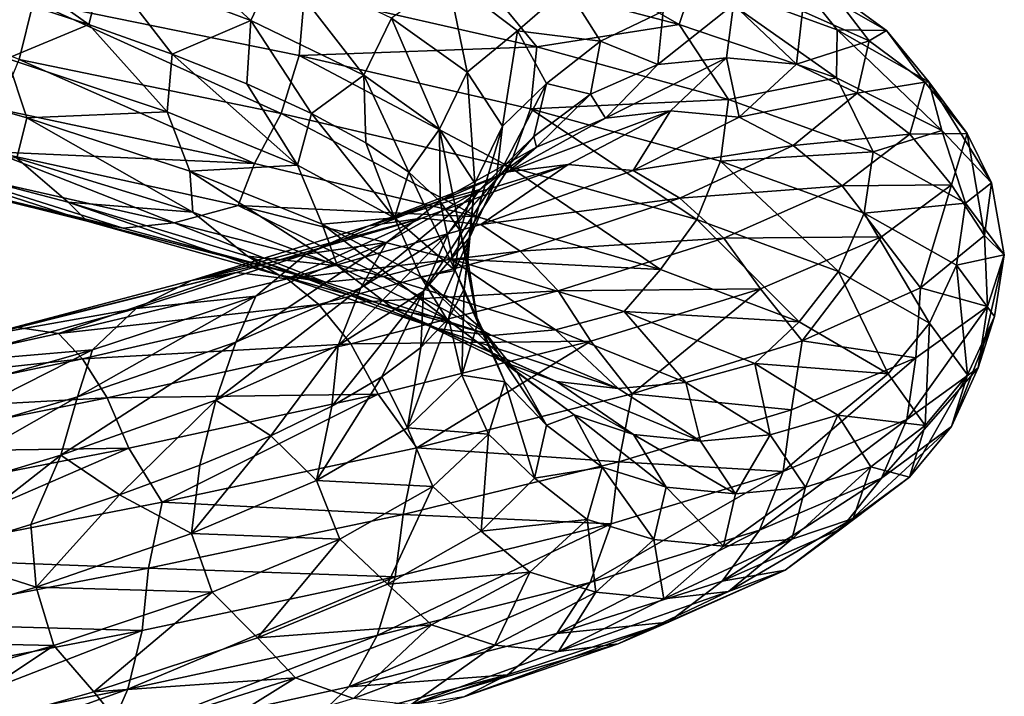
# Model space of a CAD drawing. Header units: metres. Extents: x -109 to 109, y -917 to 389.
# Tile 360 of 656: x 8.91 to 18.99, y -605.45 to -598.52. Entities that reach past the tile are written whole.
import ezdxf

# ---------------------------------------------------------------- set-up
doc = ezdxf.new("R2010")
doc.units = ezdxf.units.M
doc.layers.add('solid_24503124_XXX_01_SW0001_01', color=7, linetype='CONTINUOUS')

msp = doc.modelspace()

# ---------------------------------------------------------------- linework, layer by layer
at = {"layer": 'solid_24503124_XXX_01_SW0001_01'}
for points in [[(7.96026, -597.400635, -10.610457), (8.670375, -598.263855, -9.920004), (9.612961, -598.569458, -9.046301)], [(9.767996, -597.967651, -9.036638), (7.96026, -597.400635, -10.610457), (9.612961, -598.569458, -9.046301)], [(10.022859, -597.390259, -9.182851), (9.767996, -597.967651, -9.036638), (11.272636, -598.529541, -7.169702)], [(11.544191, -597.950012, -7.273893), (10.022859, -597.390259, -9.182851), (11.272636, -598.529541, -7.169702)], [(15.657561, -598.57135, -10.153528), (13.561645, -598.02179, -12.743462), (13.893434, -597.551575, -11.984994)], [(15.657561, -598.57135, -10.153528), (13.893434, -597.551575, -11.984994), (15.820323, -598.091064, -9.396116)], [(8.900314, -598.927551, -15.920193), (6.056033, -597.774109, -17.489527), (9.045359, -598.335083, -16.168053)], [(9.767996, -597.967651, -9.036638), (9.612961, -598.569458, -9.046301), (10.467482, -598.873413, -8.086269)], [(11.272636, -598.529541, -7.169702), (9.767996, -597.967651, -9.036638), (10.467482, -598.873413, -8.086269)], [(11.544191, -597.950012, -7.273893), (11.272636, -598.529541, -7.169702), (12.429928, -599.087341, -5.068191)], [(12.711549, -598.505676, -5.128643), (11.544191, -597.950012, -7.273893), (12.429928, -599.087341, -5.068191)], [(13.561645, -598.02179, -12.743462), (14.200583, -598.798889, -12.187463), (11.821245, -598.255432, -14.447264)], [(15.657561, -598.57135, -10.153528), (14.200583, -598.798889, -12.187463), (13.561645, -598.02179, -12.743462)], [(13.288095, -598.092285, -4.880451), (12.711549, -598.505676, -5.128643), (13.48737, -599.05835, -2.812584)], [(14.002073, -598.634766, -2.505586), (13.288095, -598.092285, -4.880451), (13.48737, -599.05835, -2.812584)], [(14.509414, -598.196106, -2.828362), (13.288095, -598.092285, -4.880451), (14.002073, -598.634766, -2.505586)], [(17.270481, -599.115173, -7.236567), (15.657561, -598.57135, -10.153528), (15.820323, -598.091064, -9.396116)], [(17.276318, -598.625427, -6.514769), (15.820323, -598.091064, -9.396116), (16.857096, -598.097656, -6.401352)], [(17.270481, -599.115173, -7.236567), (15.820323, -598.091064, -9.396116), (17.276318, -598.625427, -6.514769)], [(17.780983, -598.630249, -3.38268), (16.857096, -598.097656, -6.401352), (17.193794, -598.202393, -3.436282)], [(17.276318, -598.625427, -6.514769), (16.857096, -598.097656, -6.401352), (17.780983, -598.630249, -3.38268)], [(14.853809, -598.739319, -0.254997), (14.509414, -598.196106, -2.828362), (14.002073, -598.634766, -2.505586)], [(15.496464, -598.432251, -0.613004), (14.509414, -598.196106, -2.828362), (14.853809, -598.739319, -0.254997)], [(17.602921, -598.737427, -0.388121), (17.193794, -598.202393, -3.436282), (16.921324, -598.432922, -0.70567)], [(17.780983, -598.630249, -3.38268), (17.193794, -598.202393, -3.436282), (17.602921, -598.737427, -0.388121)], [(9.612961, -598.569458, -9.046301), (8.670375, -598.263855, -9.920004), (8.776211, -598.916565, -9.948788)], [(11.58406, -599.48053, -14.135123), (8.900314, -598.927551, -15.920193), (9.045359, -598.335083, -16.168053)], [(11.821245, -598.255432, -14.447264), (11.76716, -598.88739, -14.355052), (9.045359, -598.335083, -16.168053)], [(11.58406, -599.48053, -14.135123), (9.045359, -598.335083, -16.168053), (11.76716, -598.88739, -14.355052)], [(11.821245, -598.255432, -14.447264), (14.200583, -598.798889, -12.187463), (11.76716, -598.88739, -14.355052)], [(15.440374, -598.979553, 2.129743), (15.496464, -598.432251, -0.613004), (14.853809, -598.739319, -0.254997)], [(16.213903, -598.366882, -0.581673), (15.496464, -598.432251, -0.613004), (15.440374, -598.979553, 2.129743)], [(16.141911, -598.9104, 2.278268), (16.213903, -598.366882, -0.581673), (15.440374, -598.979553, 2.129743)], [(16.859528, -598.975769, 2.287928), (16.213903, -598.366882, -0.581673), (16.141911, -598.9104, 2.278268)], [(16.859528, -598.975769, 2.287928), (16.921324, -598.432922, -0.70567), (16.213903, -598.366882, -0.581673)], [(17.602921, -598.737427, -0.388121), (16.921324, -598.432922, -0.70567), (16.859528, -598.975769, 2.287928)], [(11.272636, -598.529541, -7.169702), (10.467482, -598.873413, -8.086269), (11.230786, -599.177368, -7.044505)], [(11.272636, -598.529541, -7.169702), (11.230786, -599.177368, -7.044505), (11.89419, -599.480713, -5.932786)], [(12.429928, -599.087341, -5.068191), (11.272636, -598.529541, -7.169702), (11.89419, -599.480713, -5.932786)], [(12.711549, -598.505676, -5.128643), (12.429928, -599.087341, -5.068191), (13.202695, -599.642151, -2.796684)], [(13.48737, -599.05835, -2.812584), (12.711549, -598.505676, -5.128643), (13.202695, -599.642151, -2.796684)], [(9.612961, -598.569458, -9.046301), (8.776211, -598.916565, -9.948788), (10.414822, -599.465027, -8.295072)], [(10.467482, -598.873413, -8.086269), (9.612961, -598.569458, -9.046301), (10.414822, -599.465027, -8.295072)], [(14.002073, -598.634766, -2.505586), (13.48737, -599.05835, -2.812584), (13.848153, -599.609253, -0.395987)], [(14.299145, -599.17572, -0.042808), (14.002073, -598.634766, -2.505586), (13.848153, -599.609253, -0.395987)], [(14.853809, -598.739319, -0.254997), (14.002073, -598.634766, -2.505586), (14.299145, -599.17572, -0.042808)], [(15.657561, -598.57135, -10.153528), (16.162655, -599.337708, -9.540401), (14.200583, -598.798889, -12.187463)], [(17.270481, -599.115173, -7.236567), (16.162655, -599.337708, -9.540401), (15.657561, -598.57135, -10.153528)], [(18.348616, -599.654907, -4.082474), (17.270481, -599.115173, -7.236567), (17.276318, -598.625427, -6.514769)], [(18.214258, -599.156128, -3.425545), (17.276318, -598.625427, -6.514769), (17.780983, -598.630249, -3.38268)], [(18.348616, -599.654907, -4.082474), (17.276318, -598.625427, -6.514769), (18.214258, -599.156128, -3.425545)], [(18.172796, -599.160889, -0.249301), (17.780983, -598.630249, -3.38268), (17.602921, -598.737427, -0.388121)], [(18.214258, -599.156128, -3.425545), (17.780983, -598.630249, -3.38268), (18.172796, -599.160889, -0.249301)], [(14.749546, -599.282227, 2.338856), (14.853809, -598.739319, -0.254997), (14.299145, -599.17572, -0.042808)], [(15.440374, -598.979553, 2.129743), (14.853809, -598.739319, -0.254997), (14.749546, -599.282227, 2.338856)], [(17.480183, -599.272034, 2.684483), (17.602921, -598.737427, -0.388121), (16.859528, -598.975769, 2.287928)], [(18.172796, -599.160889, -0.249301), (17.602921, -598.737427, -0.388121), (17.480183, -599.272034, 2.684483)], [(14.200583, -598.798889, -12.187463), (14.136937, -599.432068, -12.101314), (11.76716, -598.88739, -14.355052)], [(14.200583, -598.798889, -12.187463), (16.162655, -599.337708, -9.540401), (14.136937, -599.432068, -12.101314)], [(8.776211, -598.916565, -9.948788), (7.047961, -598.972595, -11.514195), (8.978456, -599.525391, -10.133404)], [(11.30925, -599.992126, -13.791222), (8.686876, -599.438293, -15.53425), (8.900314, -598.927551, -15.920193)], [(10.414822, -599.465027, -8.295072), (8.776211, -598.916565, -9.948788), (8.978456, -599.525391, -10.133404)], [(11.30925, -599.992126, -13.791222), (8.900314, -598.927551, -15.920193), (11.58406, -599.48053, -14.135123)], [(10.467482, -598.873413, -8.086269), (10.414822, -599.465027, -8.295072), (11.749189, -600.009033, -6.385055)], [(11.230786, -599.177368, -7.044505), (10.467482, -598.873413, -8.086269), (11.749189, -600.009033, -6.385055)], [(13.921098, -600.02594, -11.915361), (11.58406, -599.48053, -14.135123), (11.76716, -598.88739, -14.355052)], [(13.921098, -600.02594, -11.915361), (11.76716, -598.88739, -14.355052), (14.136937, -599.432068, -12.101314)], [(16.141911, -598.9104, 2.278268), (15.440374, -598.979553, 2.129743), (14.904182, -599.52771, 4.820212)], [(15.570888, -599.454956, 5.081643), (16.141911, -598.9104, 2.278268), (14.904182, -599.52771, 4.820212)], [(16.273621, -599.519592, 5.224362), (16.141911, -598.9104, 2.278268), (15.570888, -599.454956, 5.081643)], [(16.273621, -599.519592, 5.224362), (16.859528, -598.975769, 2.287928), (16.141911, -598.9104, 2.278268)], [(8.978456, -599.525391, -10.133404), (7.047961, -598.972595, -11.514195), (8.876845, -599.937683, -10.770614)], [(14.904182, -599.52771, 4.820212), (15.440374, -598.979553, 2.129743), (14.749546, -599.282227, 2.338856)], [(17.480183, -599.272034, 2.684483), (16.859528, -598.975769, 2.287928), (16.273621, -599.519592, 5.224362)], [(12.429928, -599.087341, -5.068191), (11.89419, -599.480713, -5.932786), (12.449177, -599.782654, -4.765203)], [(12.429928, -599.087341, -5.068191), (12.449177, -599.782654, -4.765203), (12.889456, -600.082764, -3.5545)], [(13.202695, -599.642151, -2.796684), (12.429928, -599.087341, -5.068191), (12.889456, -600.082764, -3.5545)], [(13.48737, -599.05835, -2.812584), (13.202695, -599.642151, -2.796684), (13.567173, -600.19519, -0.42433)], [(13.848153, -599.609253, -0.395987), (13.48737, -599.05835, -2.812584), (13.567173, -600.19519, -0.42433)], [(17.270481, -599.115173, -7.236567), (17.645788, -599.872559, -6.588566), (16.162655, -599.337708, -9.540401)], [(18.348616, -599.654907, -4.082474), (17.645788, -599.872559, -6.588566), (17.270481, -599.115173, -7.236567)], [(11.89419, -599.480713, -5.932786), (11.230786, -599.177368, -7.044505), (11.749189, -600.009033, -6.385055)], [(14.299145, -599.17572, -0.042808), (13.848153, -599.609253, -0.395987), (13.783977, -600.159729, 2.046288)], [(14.170129, -599.716431, 2.434079), (14.299145, -599.17572, -0.042808), (13.783977, -600.159729, 2.046288)], [(14.749546, -599.282227, 2.338856), (14.299145, -599.17572, -0.042808), (14.170129, -599.716431, 2.434079)], [(18.020681, -599.691162, 2.904321), (18.172796, -599.160889, -0.249301), (17.480183, -599.272034, 2.684483)], [(18.608459, -599.684814, -0.220328), (18.172796, -599.160889, -0.249301), (18.020681, -599.691162, 2.904321)], [(18.608459, -599.684814, -0.220328), (18.214258, -599.156128, -3.425545), (18.172796, -599.160889, -0.249301)], [(18.858698, -600.1922, -0.787466), (18.214258, -599.156128, -3.425545), (18.608459, -599.684814, -0.220328)], [(18.858698, -600.1922, -0.787466), (18.348616, -599.654907, -4.082474), (18.214258, -599.156128, -3.425545)], [(16.162655, -599.337708, -9.540401), (16.08301, -599.970154, -9.470471), (14.136937, -599.432068, -12.101314)], [(14.197687, -599.82605, 4.875598), (14.749546, -599.282227, 2.338856), (14.170129, -599.716431, 2.434079)], [(14.904182, -599.52771, 4.820212), (14.749546, -599.282227, 2.338856), (14.197687, -599.82605, 4.875598)], [(16.162655, -599.337708, -9.540401), (17.645788, -599.872559, -6.588566), (16.08301, -599.970154, -9.470471)], [(16.826805, -599.807861, 5.689518), (17.480183, -599.272034, 2.684483), (16.273621, -599.519592, 5.224362)], [(18.020681, -599.691162, 2.904321), (17.480183, -599.272034, 2.684483), (16.826805, -599.807861, 5.689518)], [(8.636492, -599.873169, -14.911621), (8.686876, -599.438293, -15.53425), (11.30925, -599.992126, -13.791222)], [(15.840653, -600.56488, -9.323559), (13.921098, -600.02594, -11.915361), (14.136937, -599.432068, -12.101314)], [(15.840653, -600.56488, -9.323559), (14.136937, -599.432068, -12.101314), (16.08301, -599.970154, -9.470471)], [(8.978456, -599.525391, -10.133404), (8.876845, -599.937683, -10.770614), (10.678127, -600.492554, -9.064879)], [(10.414822, -599.465027, -8.295072), (8.978456, -599.525391, -10.133404), (10.646059, -600.072815, -8.443884)], [(10.646059, -600.072815, -8.443884), (8.978456, -599.525391, -10.133404), (10.678127, -600.492554, -9.064879)], [(11.749189, -600.009033, -6.385055), (10.414822, -599.465027, -8.295072), (10.646059, -600.072815, -8.443884)], [(13.593056, -600.538513, -11.623378), (11.30925, -599.992126, -13.791222), (11.58406, -599.48053, -14.135123)], [(13.593056, -600.538513, -11.623378), (11.58406, -599.48053, -14.135123), (13.921098, -600.02594, -11.915361)], [(11.89419, -599.480713, -5.932786), (11.749189, -600.009033, -6.385055), (12.743732, -600.549622, -4.277233)], [(12.449177, -599.782654, -4.765203), (11.89419, -599.480713, -5.932786), (12.743732, -600.549622, -4.277233)], [(15.570888, -599.454956, 5.081643), (14.904182, -599.52771, 4.820212), (13.908349, -600.078308, 7.375916)], [(14.522355, -600.002014, 7.742926), (15.570888, -599.454956, 5.081643), (13.908349, -600.078308, 7.375916)], [(13.908349, -600.078308, 7.375916), (14.904182, -599.52771, 4.820212), (14.197687, -599.82605, 4.875598)], [(15.185949, -600.065979, 8.013595), (15.570888, -599.454956, 5.081643), (14.522355, -600.002014, 7.742926)], [(15.185949, -600.065979, 8.013595), (16.273621, -599.519592, 5.224362), (15.570888, -599.454956, 5.081643)], [(16.826805, -599.807861, 5.689518), (16.273621, -599.519592, 5.224362), (15.185949, -600.065979, 8.013595)], [(13.202695, -599.642151, -2.796684), (12.889456, -600.082764, -3.5545), (13.211518, -600.382019, -2.307812)], [(13.202695, -599.642151, -2.796684), (13.211518, -600.382019, -2.307812), (13.414288, -600.681824, -1.031569)], [(13.567173, -600.19519, -0.42433), (13.202695, -599.642151, -2.796684), (13.414288, -600.681824, -1.031569)], [(13.848153, -599.609253, -0.395987), (13.567173, -600.19519, -0.42433), (13.513466, -600.747803, 1.975026)], [(13.783977, -600.159729, 2.046288), (13.848153, -599.609253, -0.395987), (13.513466, -600.747803, 1.975026)], [(14.170129, -599.716431, 2.434079), (13.783977, -600.159729, 2.046288), (13.29425, -600.710999, 4.439876)], [(13.617461, -600.258179, 4.852117), (14.170129, -599.716431, 2.434079), (13.29425, -600.710999, 4.439876)], [(14.197687, -599.82605, 4.875598), (14.170129, -599.716431, 2.434079), (13.617461, -600.258179, 4.852117)], [(17.32715, -600.222717, 5.984742), (18.020681, -599.691162, 2.904321), (16.826805, -599.807861, 5.689518)], [(18.446878, -600.213196, 3.00448), (18.020681, -599.691162, 2.904321), (17.32715, -600.222717, 5.984742)], [(18.348616, -599.654907, -4.082474), (18.592476, -600.400513, -3.444471), (17.645788, -599.872559, -6.588566)], [(18.446878, -600.213196, 3.00448), (18.608459, -599.684814, -0.220328), (18.020681, -599.691162, 2.904321)], [(18.858698, -600.1922, -0.787466), (18.592476, -600.400513, -3.444471), (18.348616, -599.654907, -4.082474)], [(18.786911, -600.72876, 2.545654), (18.608459, -599.684814, -0.220328), (18.446878, -600.213196, 3.00448)], [(18.786911, -600.72876, 2.545654), (18.858698, -600.1922, -0.787466), (18.608459, -599.684814, -0.220328)], [(7.287924, -599.834473, -12.512977), (7.344866, -600.022339, -13.234509), (9.597198, -600.581848, -11.753073)], [(9.402109, -600.390442, -11.064171), (7.287924, -599.834473, -12.512977), (9.597198, -600.581848, -11.753073)], [(8.876845, -599.937683, -10.770614), (7.287924, -599.834473, -12.512977), (9.402109, -600.390442, -11.064171)], [(12.889456, -600.082764, -3.5545), (12.449177, -599.782654, -4.765203), (12.743732, -600.549622, -4.277233)], [(13.218158, -600.372253, 7.279095), (14.197687, -599.82605, 4.875598), (13.617461, -600.258179, 4.852117)], [(13.908349, -600.078308, 7.375916), (14.197687, -599.82605, 4.875598), (13.218158, -600.372253, 7.279095)], [(15.666393, -600.346375, 8.536712), (16.826805, -599.807861, 5.689518), (15.185949, -600.065979, 8.013595)], [(17.32715, -600.222717, 5.984742), (16.826805, -599.807861, 5.689518), (15.666393, -600.346375, 8.536712)], [(10.485579, -600.601379, -12.870734), (8.027535, -600.044312, -14.488283), (8.636492, -599.873169, -14.911621)], [(11.141808, -600.4245, -13.196617), (8.636492, -599.873169, -14.911621), (11.30925, -599.992126, -13.791222)], [(10.485579, -600.601379, -12.870734), (8.636492, -599.873169, -14.911621), (11.141808, -600.4245, -13.196617)], [(10.678127, -600.492554, -9.064879), (8.876845, -599.937683, -10.770614), (9.402109, -600.390442, -11.064171)], [(17.645788, -599.872559, -6.588566), (17.553234, -600.503113, -6.545729), (16.08301, -599.970154, -9.470471)], [(17.645788, -599.872559, -6.588566), (18.592476, -600.400513, -3.444471), (17.553234, -600.503113, -6.545729)], [(7.344866, -600.022339, -13.234509), (7.596671, -600.093872, -13.908253), (9.9664, -600.653687, -12.369441)], [(9.597198, -600.581848, -11.753073), (7.344866, -600.022339, -13.234509), (9.9664, -600.653687, -12.369441)], [(9.9664, -600.653687, -12.369441), (7.596671, -600.093872, -13.908253), (8.027535, -600.044312, -14.488283)], [(9.9664, -600.653687, -12.369441), (8.027535, -600.044312, -14.488283), (10.485579, -600.601379, -12.870734)], [(11.749189, -600.009033, -6.385055), (10.646059, -600.072815, -8.443884), (12.003225, -600.615662, -6.493849)], [(11.141808, -600.4245, -13.196617), (11.30925, -599.992126, -13.791222), (13.593056, -600.538513, -11.623378)], [(12.743732, -600.549622, -4.277233), (11.749189, -600.009033, -6.385055), (12.003225, -600.615662, -6.493849)], [(14.522355, -600.002014, 7.742926), (13.908349, -600.078308, 7.375916), (12.480004, -600.632568, 9.716449)], [(13.024697, -600.552979, 10.178851), (14.522355, -600.002014, 7.742926), (12.480004, -600.632568, 9.716449)], [(13.62614, -600.616516, 10.567863), (14.522355, -600.002014, 7.742926), (13.024697, -600.552979, 10.178851)], [(15.469086, -601.078552, -9.091891), (13.593056, -600.538513, -11.623378), (13.921098, -600.02594, -11.915361)], [(13.62614, -600.616516, 10.567863), (15.185949, -600.065979, 8.013595), (14.522355, -600.002014, 7.742926)], [(15.469086, -601.078552, -9.091891), (13.921098, -600.02594, -11.915361), (15.840653, -600.56488, -9.323559)], [(17.291283, -601.098755, -6.441736), (15.840653, -600.56488, -9.323559), (16.08301, -599.970154, -9.470471)], [(17.291283, -601.098755, -6.441736), (16.08301, -599.970154, -9.470471), (17.553234, -600.503113, -6.545729)], [(10.646059, -600.072815, -8.443884), (10.678127, -600.492554, -9.064879), (12.158564, -601.04248, -7.072031)], [(12.003225, -600.615662, -6.493849), (10.646059, -600.072815, -8.443884), (12.158564, -601.04248, -7.072031)], [(12.480004, -600.632568, 9.716449), (13.908349, -600.078308, 7.375916), (13.218158, -600.372253, 7.279095)], [(12.889456, -600.082764, -3.5545), (12.743732, -600.549622, -4.277233), (13.364535, -601.087769, -2.030938)], [(13.211518, -600.382019, -2.307812), (12.889456, -600.082764, -3.5545), (13.364535, -601.087769, -2.030938)], [(15.666393, -600.346375, 8.536712), (15.185949, -600.065979, 8.013595), (13.62614, -600.616516, 10.567863)], [(13.783977, -600.159729, 2.046288), (13.513466, -600.747803, 1.975026), (13.040567, -601.301208, 4.327965)], [(13.29425, -600.710999, 4.439876), (13.783977, -600.159729, 2.046288), (13.040567, -601.301208, 4.327965)], [(13.567173, -600.19519, -0.42433), (13.414288, -600.681824, -1.031569), (13.496049, -600.981628, 0.259503)], [(13.567173, -600.19519, -0.42433), (13.496049, -600.981628, 0.259503), (13.456295, -601.280884, 1.549888)], [(13.513466, -600.747803, 1.975026), (13.567173, -600.19519, -0.42433), (13.456295, -601.280884, 1.549888)], [(16.116625, -600.757141, 8.900222), (17.32715, -600.222717, 5.984742), (15.666393, -600.346375, 8.536712)], [(17.732372, -600.74292, 6.153551), (17.32715, -600.222717, 5.984742), (16.116625, -600.757141, 8.900222)], [(17.732372, -600.74292, 6.153551), (18.446878, -600.213196, 3.00448), (17.32715, -600.222717, 5.984742)], [(18.131729, -601.266479, 5.814657), (18.446878, -600.213196, 3.00448), (17.732372, -600.74292, 6.153551)], [(18.131729, -601.266479, 5.814657), (18.786911, -600.72876, 2.545654), (18.446878, -600.213196, 3.00448)], [(18.858698, -600.1922, -0.787466), (18.988365, -600.929443, -0.164764), (18.592476, -600.400513, -3.444471)], [(18.786911, -600.72876, 2.545654), (18.988365, -600.929443, -0.164764), (18.858698, -600.1922, -0.787466)], [(13.617461, -600.258179, 4.852117), (13.29425, -600.710999, 4.439876), (12.397376, -601.264404, 6.711884)], [(12.660366, -600.802185, 7.139649), (13.617461, -600.258179, 4.852117), (12.397376, -601.264404, 6.711884)], [(13.218158, -600.372253, 7.279095), (13.617461, -600.258179, 4.852117), (12.660366, -600.802185, 7.139649)], [(14.029824, -600.889221, 11.13858), (15.666393, -600.346375, 8.536712), (13.62614, -600.616516, 10.567863)], [(16.116625, -600.757141, 8.900222), (15.666393, -600.346375, 8.536712), (14.029824, -600.889221, 11.13858)], [(9.402109, -600.390442, -11.064171), (9.597198, -600.581848, -11.753073), (11.561224, -601.13501, -9.90602)], [(11.237315, -600.940491, -9.274657), (9.402109, -600.390442, -11.064171), (11.561224, -601.13501, -9.90602)], [(10.678127, -600.492554, -9.064879), (9.402109, -600.390442, -11.064171), (11.237315, -600.940491, -9.274657)], [(12.628733, -601.151489, -10.854253), (10.485579, -600.601379, -12.870734), (11.141808, -600.4245, -13.196617)], [(13.316527, -600.96875, -11.077876), (11.141808, -600.4245, -13.196617), (13.593056, -600.538513, -11.623378)], [(12.628733, -601.151489, -10.854253), (11.141808, -600.4245, -13.196617), (13.316527, -600.96875, -11.077876)], [(11.837013, -600.922058, 9.475572), (13.218158, -600.372253, 7.279095), (12.660366, -600.802185, 7.139649)], [(12.480004, -600.632568, 9.716449), (13.218158, -600.372253, 7.279095), (11.837013, -600.922058, 9.475572)], [(13.414288, -600.681824, -1.031569), (13.211518, -600.382019, -2.307812), (13.364535, -601.087769, -2.030938)], [(18.592476, -600.400513, -3.444471), (18.497929, -601.03241, -3.412178), (17.553234, -600.503113, -6.545729)], [(18.592476, -600.400513, -3.444471), (18.988365, -600.929443, -0.164764), (18.497929, -601.03241, -3.412178)], [(13.024697, -600.552979, 10.178851), (12.480004, -600.632568, 9.716449), (10.666177, -601.191895, 11.771815)], [(11.127056, -601.109131, 12.317015), (13.024697, -600.552979, 10.178851), (10.666177, -601.191895, 11.771815)], [(12.158564, -601.04248, -7.072031), (10.678127, -600.492554, -9.064879), (11.237315, -600.940491, -9.274657)], [(11.645542, -601.172485, 12.810769), (13.024697, -600.552979, 10.178851), (11.127056, -601.109131, 12.317015)], [(11.645542, -601.172485, 12.810769), (13.62614, -600.616516, 10.567863), (13.024697, -600.552979, 10.178851)], [(12.743732, -600.549622, -4.277233), (12.003225, -600.615662, -6.493849), (13.013761, -601.154968, -4.342891)], [(13.364535, -601.087769, -2.030938), (12.743732, -600.549622, -4.277233), (13.013761, -601.154968, -4.342891)], [(13.316527, -600.96875, -11.077876), (13.593056, -600.538513, -11.623378), (15.469086, -601.078552, -9.091891)], [(18.223978, -601.628967, -3.353795), (17.291283, -601.098755, -6.441736), (17.553234, -600.503113, -6.545729)], [(18.223978, -601.628967, -3.353795), (17.553234, -600.503113, -6.545729), (18.497929, -601.03241, -3.412178)], [(9.597198, -600.581848, -11.753073), (9.9664, -600.653687, -12.369441), (12.035618, -601.206787, -10.445101)], [(11.561224, -601.13501, -9.90602), (9.597198, -600.581848, -11.753073), (12.035618, -601.206787, -10.445101)], [(12.035618, -601.206787, -10.445101), (9.9664, -600.653687, -12.369441), (10.485579, -600.601379, -12.870734)], [(12.035618, -601.206787, -10.445101), (10.485579, -600.601379, -12.870734), (12.628733, -601.151489, -10.854253)], [(10.666177, -601.191895, 11.771815), (12.480004, -600.632568, 9.716449), (11.837013, -600.922058, 9.475572)], [(14.029824, -600.889221, 11.13858), (13.62614, -600.616516, 10.567863), (11.645542, -601.172485, 12.810769)], [(12.003225, -600.615662, -6.493849), (12.158564, -601.04248, -7.072031), (13.278443, -601.58844, -4.855191)], [(13.013761, -601.154968, -4.342891), (12.003225, -600.615662, -6.493849), (13.278443, -601.58844, -4.855191)], [(16.887056, -601.613708, -6.276894), (15.469086, -601.078552, -9.091891), (15.840653, -600.56488, -9.323559)], [(16.887056, -601.613708, -6.276894), (15.840653, -600.56488, -9.323559), (17.291283, -601.098755, -6.441736)], [(13.29425, -600.710999, 4.439876), (13.040567, -601.301208, 4.327965), (12.166433, -601.856628, 6.56254)], [(12.397376, -601.264404, 6.711884), (13.29425, -600.710999, 4.439876), (12.166433, -601.856628, 6.56254)], [(13.513466, -600.747803, 1.975026), (13.295485, -601.579346, 2.826628), (13.01397, -601.877747, 4.080084)], [(13.040567, -601.301208, 4.327965), (13.513466, -600.747803, 1.975026), (13.01397, -601.877747, 4.080084)], [(13.513466, -600.747803, 1.975026), (13.456295, -601.280884, 1.549888), (13.295485, -601.579346, 2.826628)], [(13.414288, -600.681824, -1.031569), (13.364535, -601.087769, -2.030938), (13.595162, -601.624573, 0.28932)], [(13.496049, -600.981628, 0.259503), (13.414288, -600.681824, -1.031569), (13.595162, -601.624573, 0.28932)], [(14.421067, -601.296021, 11.562119), (16.116625, -600.757141, 8.900222), (14.029824, -600.889221, 11.13858)], [(16.489954, -601.275513, 9.133274), (16.116625, -600.757141, 8.900222), (14.421067, -601.296021, 11.562119)], [(16.489954, -601.275513, 9.133274), (17.732372, -600.74292, 6.153551), (16.116625, -600.757141, 8.900222)], [(16.918083, -601.807068, 8.919367), (17.732372, -600.74292, 6.153551), (16.489954, -601.275513, 9.133274)], [(16.918083, -601.807068, 8.919367), (18.131729, -601.266479, 5.814657), (17.732372, -600.74292, 6.153551)], [(18.131729, -601.266479, 5.814657), (18.815491, -601.456421, 3.123174), (18.786911, -600.72876, 2.545654)], [(18.786911, -600.72876, 2.545654), (18.815491, -601.456421, 3.123174), (18.988365, -600.929443, -0.164764)], [(12.660366, -600.802185, 7.139649), (12.397376, -601.264404, 6.711884), (11.117598, -601.821228, 8.791374)], [(11.32403, -601.34967, 9.22755), (12.660366, -600.802185, 7.139649), (11.117598, -601.821228, 8.791374)], [(11.837013, -600.922058, 9.475572), (12.660366, -600.802185, 7.139649), (11.32403, -601.34967, 9.22755)], [(10.099018, -601.476624, 11.40104), (11.837013, -600.922058, 9.475572), (11.32403, -601.34967, 9.22755)], [(10.666177, -601.191895, 11.771815), (11.837013, -600.922058, 9.475572), (10.099018, -601.476624, 11.40104)], [(11.237315, -600.940491, -9.274657), (11.561224, -601.13501, -9.90602), (13.176892, -601.682739, -7.745338)], [(12.739241, -601.485474, -7.195134), (11.237315, -600.940491, -9.274657), (13.176892, -601.682739, -7.745338)], [(12.158564, -601.04248, -7.072031), (11.237315, -600.940491, -9.274657), (12.739241, -601.485474, -7.195134)], [(11.970154, -601.437683, 13.419247), (14.029824, -600.889221, 11.13858), (11.645542, -601.172485, 12.810769)], [(14.421067, -601.296021, 11.562119), (14.029824, -600.889221, 11.13858), (11.970154, -601.437683, 13.419247)], [(18.988365, -600.929443, -0.164764), (18.888853, -601.559692, -0.161269), (18.497929, -601.03241, -3.412178)], [(18.988365, -600.929443, -0.164764), (18.720858, -602.086609, 3.108704), (18.888853, -601.559692, -0.161269)], [(18.988365, -600.929443, -0.164764), (18.815491, -601.456421, 3.123174), (18.720858, -602.086609, 3.108704)], [(13.278443, -601.58844, -4.855191), (12.158564, -601.04248, -7.072031), (12.739241, -601.485474, -7.195134)], [(14.39152, -601.695618, -8.495628), (12.628733, -601.151489, -10.854253), (13.316527, -600.96875, -11.077876)], [(15.096303, -601.507019, -8.615474), (13.316527, -600.96875, -11.077876), (15.469086, -601.078552, -9.091891)], [(14.39152, -601.695618, -8.495628), (13.316527, -600.96875, -11.077876), (15.096303, -601.507019, -8.615474)], [(13.456295, -601.280884, 1.549888), (13.496049, -600.981628, 0.259503), (13.595162, -601.624573, 0.28932)], [(18.610788, -602.157227, -0.149882), (18.223978, -601.628967, -3.353795), (18.497929, -601.03241, -3.412178)], [(18.610788, -602.157227, -0.149882), (18.497929, -601.03241, -3.412178), (18.888853, -601.559692, -0.161269)], [(11.127056, -601.109131, 12.317015), (10.666177, -601.191895, 11.771815), (8.521656, -601.757263, 13.476601)], [(8.886309, -601.671692, 14.089636), (11.127056, -601.109131, 12.317015), (8.521656, -601.757263, 13.476601)], [(9.303966, -601.735107, 14.670911), (11.127056, -601.109131, 12.317015), (8.886309, -601.671692, 14.089636)], [(9.303966, -601.735107, 14.670911), (11.645542, -601.172485, 12.810769), (11.127056, -601.109131, 12.317015)], [(11.561224, -601.13501, -9.90602), (12.035618, -601.206787, -10.445101), (13.740458, -601.754089, -8.189312)], [(13.176892, -601.682739, -7.745338), (11.561224, -601.13501, -9.90602), (13.740458, -601.754089, -8.189312)], [(13.740458, -601.754089, -8.189312), (12.035618, -601.206787, -10.445101), (12.628733, -601.151489, -10.854253)], [(13.740458, -601.754089, -8.189312), (12.628733, -601.151489, -10.854253), (14.39152, -601.695618, -8.495628)], [(13.364535, -601.087769, -2.030938), (13.013761, -601.154968, -4.342891), (13.643192, -601.691895, -2.051432)], [(13.013761, -601.154968, -4.342891), (13.278443, -601.58844, -4.855191), (13.999969, -602.131592, -2.478993)], [(13.643192, -601.691895, -2.051432), (13.013761, -601.154968, -4.342891), (13.999969, -602.131592, -2.478993)], [(13.595162, -601.624573, 0.28932), (13.364535, -601.087769, -2.030938), (13.643192, -601.691895, -2.051432)], [(15.096303, -601.507019, -8.615474), (15.469086, -601.078552, -9.091891), (16.887056, -601.613708, -6.276894)], [(17.799068, -602.145264, -3.260368), (16.887056, -601.613708, -6.276894), (17.291283, -601.098755, -6.441736)], [(17.799068, -602.145264, -3.260368), (17.291283, -601.098755, -6.441736), (18.223978, -601.628967, -3.353795)], [(8.521656, -601.757263, 13.476601), (10.666177, -601.191895, 11.771815), (10.099018, -601.476624, 11.40104)], [(11.970154, -601.437683, 13.419247), (11.645542, -601.172485, 12.810769), (9.303966, -601.735107, 14.670911)], [(12.397376, -601.264404, 6.711884), (12.166433, -601.856628, 6.56254), (10.914813, -602.415405, 8.608653)], [(11.117598, -601.821228, 8.791374), (12.397376, -601.264404, 6.711884), (10.914813, -602.415405, 8.608653)], [(11.32403, -601.34967, 9.22755), (11.117598, -601.821228, 8.791374), (9.496871, -602.382446, 10.616671)], [(9.651282, -601.901672, 11.05592), (11.32403, -601.34967, 9.22755), (9.496871, -602.382446, 10.616671)], [(10.099018, -601.476624, 11.40104), (11.32403, -601.34967, 9.22755), (9.651282, -601.901672, 11.05592)], [(12.295027, -601.840637, 13.893616), (14.421067, -601.296021, 11.562119), (11.970154, -601.437683, 13.419247)], [(13.040567, -601.301208, 4.327965), (12.614149, -602.177002, 5.302302), (12.099976, -602.477722, 6.484375)], [(12.166433, -601.856628, 6.56254), (13.040567, -601.301208, 4.327965), (12.099976, -602.477722, 6.484375)], [(14.752376, -601.812683, 11.85327), (14.421067, -601.296021, 11.562119), (12.295027, -601.840637, 13.893616)], [(13.040567, -601.301208, 4.327965), (13.01397, -601.877747, 4.080084), (12.614149, -602.177002, 5.302302)], [(13.295485, -601.579346, 2.826628), (13.456295, -601.280884, 1.549888), (13.432491, -602.161316, 2.615082)], [(13.456295, -601.280884, 1.549888), (13.595162, -601.624573, 0.28932), (13.432491, -602.161316, 2.615082)], [(14.752376, -601.812683, 11.85327), (16.489954, -601.275513, 9.133274), (14.421067, -601.296021, 11.562119)], [(15.178989, -602.352234, 11.762158), (16.489954, -601.275513, 9.133274), (14.752376, -601.812683, 11.85327)], [(15.178989, -602.352234, 11.762158), (16.918083, -601.807068, 8.919367), (16.489954, -601.275513, 9.133274)], [(16.918083, -601.807068, 8.919367), (18.083559, -601.982483, 6.319424), (18.131729, -601.266479, 5.814657)], [(18.131729, -601.266479, 5.814657), (18.083559, -601.982483, 6.319424), (18.815491, -601.456421, 3.123174)], [(9.547659, -601.992981, 15.307347), (11.970154, -601.437683, 13.419247), (9.303966, -601.735107, 14.670911)], [(12.295027, -601.840637, 13.893616), (11.970154, -601.437683, 13.419247), (9.547659, -601.992981, 15.307347)], [(18.815491, -601.456421, 3.123174), (17.991667, -602.614929, 6.299474), (18.720858, -602.086609, 3.108704)], [(18.815491, -601.456421, 3.123174), (18.083559, -601.982483, 6.319424), (17.991667, -602.614929, 6.299474)], [(8.055011, -602.036926, 12.995318), (10.099018, -601.476624, 11.40104), (9.651282, -601.901672, 11.05592)], [(8.521656, -601.757263, 13.476601), (10.099018, -601.476624, 11.40104), (8.055011, -602.036926, 12.995318)], [(12.739241, -601.485474, -7.195134), (13.176892, -601.682739, -7.745338), (14.400807, -602.226135, -5.339696)], [(13.867777, -602.026489, -4.890517), (12.739241, -601.485474, -7.195134), (14.400807, -602.226135, -5.339696)], [(13.278443, -601.58844, -4.855191), (12.739241, -601.485474, -7.195134), (13.867777, -602.026489, -4.890517)], [(15.726602, -602.235107, -5.869821), (14.39152, -601.695618, -8.495628), (15.096303, -601.507019, -8.615474)], [(16.433609, -602.040649, -5.88634), (15.096303, -601.507019, -8.615474), (16.887056, -601.613708, -6.276894)], [(15.726602, -602.235107, -5.869821), (15.096303, -601.507019, -8.615474), (16.433609, -602.040649, -5.88634)], [(18.446613, -602.68512, 3.073084), (18.888853, -601.559692, -0.161269), (18.720858, -602.086609, 3.108704)], [(18.446613, -602.68512, 3.073084), (18.610788, -602.157227, -0.149882), (18.888853, -601.559692, -0.161269)], [(13.295485, -601.579346, 2.826628), (13.432491, -602.161316, 2.615082), (12.875642, -602.699219, 4.878188)], [(13.01397, -601.877747, 4.080084), (13.295485, -601.579346, 2.826628), (12.875642, -602.699219, 4.878188)], [(13.999969, -602.131592, -2.478993), (13.278443, -601.58844, -4.855191), (13.867777, -602.026489, -4.890517)], [(13.432491, -602.161316, 2.615082), (13.595162, -601.624573, 0.28932), (13.875013, -602.227478, 0.314782)], [(13.595162, -601.624573, 0.28932), (13.643192, -601.691895, -2.051432), (13.875013, -602.227478, 0.314782)], [(16.433609, -602.040649, -5.88634), (16.887056, -601.613708, -6.276894), (17.799068, -602.145264, -3.260368)], [(18.177753, -602.674866, -0.130386), (17.799068, -602.145264, -3.260368), (18.223978, -601.628967, -3.353795)], [(18.177753, -602.674866, -0.130386), (18.223978, -601.628967, -3.353795), (18.610788, -602.157227, -0.149882)], [(6.673939, -602.305359, 16.092384), (9.303966, -601.735107, 14.670911), (8.886309, -601.671692, 14.089636)], [(9.547659, -601.992981, 15.307347), (9.303966, -601.735107, 14.670911), (6.673939, -602.305359, 16.092384)], [(13.176892, -601.682739, -7.745338), (13.740458, -601.754089, -8.189312), (15.035004, -602.296814, -5.674134)], [(14.400807, -602.226135, -5.339696), (13.176892, -601.682739, -7.745338), (15.035004, -602.296814, -5.674134)], [(13.643192, -601.691895, -2.051432), (13.999969, -602.131592, -2.478993), (14.301339, -602.673218, -0.012815)], [(13.875013, -602.227478, 0.314782), (13.643192, -601.691895, -2.051432), (14.301339, -602.673218, -0.012815)], [(15.035004, -602.296814, -5.674134), (13.740458, -601.754089, -8.189312), (14.39152, -601.695618, -8.495628)], [(15.035004, -602.296814, -5.674134), (14.39152, -601.695618, -8.495628), (15.726602, -602.235107, -5.869821)], [(11.117598, -601.821228, 8.791374), (10.914813, -602.415405, 8.608653), (9.32686, -602.978516, 10.405313)], [(9.496871, -602.382446, 10.616671), (11.117598, -601.821228, 8.791374), (9.32686, -602.978516, 10.405313)], [(9.799903, -602.392273, 15.822309), (12.295027, -601.840637, 13.893616), (9.547659, -601.992981, 15.307347)], [(12.575438, -602.355774, 14.23522), (12.295027, -601.840637, 13.893616), (9.799903, -602.392273, 15.822309)], [(10.914813, -602.415405, 8.608653), (12.166433, -601.856628, 6.56254), (11.476042, -602.779968, 7.615076)], [(12.166433, -601.856628, 6.56254), (12.099976, -602.477722, 6.484375), (11.476042, -602.779968, 7.615076)], [(12.575438, -602.355774, 14.23522), (14.752376, -601.812683, 11.85327), (12.295027, -601.840637, 13.893616)], [(12.971663, -602.903442, 14.258073), (14.752376, -601.812683, 11.85327), (12.575438, -602.355774, 14.23522)], [(12.971663, -602.903442, 14.258073), (15.178989, -602.352234, 11.762158), (14.752376, -601.812683, 11.85327)], [(15.178989, -602.352234, 11.762158), (16.810574, -602.514282, 9.358424), (16.918083, -601.807068, 8.919367)], [(16.918083, -601.807068, 8.919367), (16.810574, -602.514282, 9.358424), (18.083559, -601.982483, 6.319424)], [(9.651282, -601.901672, 11.05592), (9.496871, -602.382446, 10.616671), (7.583686, -602.949097, 12.130018)], [(7.690134, -602.459229, 12.568259), (9.651282, -601.901672, 11.05592), (7.583686, -602.949097, 12.130018)], [(8.055011, -602.036926, 12.995318), (9.651282, -601.901672, 11.05592), (7.690134, -602.459229, 12.568259)], [(12.614149, -602.177002, 5.302302), (13.01397, -601.877747, 4.080084), (12.875642, -602.699219, 4.878188)], [(6.836073, -602.556091, 16.747925), (9.547659, -601.992981, 15.307347), (6.673939, -602.305359, 16.092384)], [(9.799903, -602.392273, 15.822309), (9.547659, -601.992981, 15.307347), (6.836073, -602.556091, 16.747925)], [(13.867777, -602.026489, -4.890517), (14.400807, -602.226135, -5.339696), (15.191716, -602.766541, -2.759518)], [(14.584616, -602.564758, -2.426908), (13.867777, -602.026489, -4.890517), (15.191716, -602.766541, -2.759518)], [(13.999969, -602.131592, -2.478993), (13.867777, -602.026489, -4.890517), (14.584616, -602.564758, -2.426908)], [(16.588972, -602.77124, -3.053684), (15.726602, -602.235107, -5.869821), (16.433609, -602.040649, -5.88634)], [(17.283047, -602.570984, -2.968803), (16.433609, -602.040649, -5.88634), (17.799068, -602.145264, -3.260368)], [(16.588972, -602.77124, -3.053684), (16.433609, -602.040649, -5.88634), (17.283047, -602.570984, -2.968803)], [(18.083559, -601.982483, 6.319424), (16.72463, -603.14624, 9.318157), (17.991667, -602.614929, 6.299474)], [(18.083559, -601.982483, 6.319424), (16.810574, -602.514282, 9.358424), (16.72463, -603.14624, 9.318157)], [(12.875642, -602.699219, 4.878188), (13.432491, -602.161316, 2.615082), (13.706068, -602.762939, 2.686044)], [(13.432491, -602.161316, 2.615082), (13.875013, -602.227478, 0.314782), (13.706068, -602.762939, 2.686044)], [(14.301339, -602.673218, -0.012815), (13.999969, -602.131592, -2.478993), (14.584616, -602.564758, -2.426908)], [(17.283047, -602.570984, -2.968803), (17.799068, -602.145264, -3.260368), (18.177753, -602.674866, -0.130386)], [(17.729197, -603.214355, 6.218198), (18.720858, -602.086609, 3.108704), (17.991667, -602.614929, 6.299474)], [(17.729197, -603.214355, 6.218198), (18.446613, -602.68512, 3.073084), (18.720858, -602.086609, 3.108704)], [(18.01812, -603.204163, 3.018348), (18.610788, -602.157227, -0.149882), (18.446613, -602.68512, 3.073084)], [(18.01812, -603.204163, 3.018348), (18.177753, -602.674866, -0.130386), (18.610788, -602.157227, -0.149882)], [(12.614149, -602.177002, 5.302302), (12.875642, -602.699219, 4.878188), (11.943211, -603.239258, 7.014575)], [(12.099976, -602.477722, 6.484375), (12.614149, -602.177002, 5.302302), (11.943211, -603.239258, 7.014575)], [(13.706068, -602.762939, 2.686044), (13.875013, -602.227478, 0.314782), (14.178577, -603.2146, 2.46868)], [(13.875013, -602.227478, 0.314782), (14.301339, -602.673218, -0.012815), (14.178577, -603.2146, 2.46868)], [(14.400807, -602.226135, -5.339696), (15.035004, -602.296814, -5.674134), (15.875735, -602.836365, -2.973675)], [(15.191716, -602.766541, -2.759518), (14.400807, -602.226135, -5.339696), (15.875735, -602.836365, -2.973675)], [(15.875735, -602.836365, -2.973675), (15.035004, -602.296814, -5.674134), (15.726602, -602.235107, -5.869821)], [(15.875735, -602.836365, -2.973675), (15.726602, -602.235107, -5.869821), (16.588972, -602.77124, -3.053684)], [(10.021823, -602.906067, 16.20528), (12.575438, -602.355774, 14.23522), (9.799903, -602.392273, 15.822309)], [(10.362661, -603.462097, 16.327677), (12.575438, -602.355774, 14.23522), (10.021823, -602.906067, 16.20528)], [(10.362661, -603.462097, 16.327677), (12.971663, -602.903442, 14.258073), (12.575438, -602.355774, 14.23522)], [(12.971663, -602.903442, 14.258073), (15.040252, -603.048645, 12.121322), (15.178989, -602.352234, 11.762158)], [(15.178989, -602.352234, 11.762158), (15.040252, -603.048645, 12.121322), (16.810574, -602.514282, 9.358424)], [(7.011068, -602.951904, 17.292831), (9.799903, -602.392273, 15.822309), (6.836073, -602.556091, 16.747925)], [(10.021823, -602.906067, 16.20528), (9.799903, -602.392273, 15.822309), (7.011068, -602.951904, 17.292831)], [(9.496871, -602.382446, 10.616671), (9.32686, -602.978516, 10.405313), (7.450388, -603.546997, 11.895475)], [(7.583686, -602.949097, 12.130018), (9.496871, -602.382446, 10.616671), (7.450388, -603.546997, 11.895475)], [(9.32686, -602.978516, 10.405313), (10.914813, -602.415405, 8.608653), (9.926708, -603.386536, 9.668073)], [(10.914813, -602.415405, 8.608653), (10.749027, -603.08313, 8.680612), (9.926708, -603.386536, 9.668073)], [(10.914813, -602.415405, 8.608653), (11.476042, -602.779968, 7.615076), (10.749027, -603.08313, 8.680612)], [(11.476042, -602.779968, 7.615076), (12.099976, -602.477722, 6.484375), (11.943211, -603.239258, 7.014575)], [(14.301339, -602.673218, -0.012815), (14.584616, -602.564758, -2.426908), (14.869308, -603.10144, 0.124296)], [(14.584616, -602.564758, -2.426908), (15.191716, -602.766541, -2.759518), (15.525445, -603.305176, -0.08029)], [(14.869308, -603.10144, 0.124296), (14.584616, -602.564758, -2.426908), (15.525445, -603.305176, -0.08029)], [(16.810574, -602.514282, 9.358424), (15.040252, -603.048645, 12.121322), (16.72463, -603.14624, 9.318157)], [(16.952316, -603.305481, -0.129615), (16.588972, -602.77124, -3.053684), (17.283047, -602.570984, -2.968803)], [(16.952316, -603.305481, -0.129615), (17.283047, -602.570984, -2.968803), (17.620388, -603.099487, 0.052531)], [(17.620388, -603.099487, 0.052531), (17.283047, -602.570984, -2.968803), (18.177753, -602.674866, -0.130386)], [(14.178577, -603.2146, 2.46868), (14.301339, -602.673218, -0.012815), (14.869308, -603.10144, 0.124296)], [(16.481476, -603.746582, 9.193853), (17.991667, -602.614929, 6.299474), (16.72463, -603.14624, 9.318157)], [(16.481476, -603.746582, 9.193853), (17.729197, -603.214355, 6.218198), (17.991667, -602.614929, 6.299474)], [(17.620388, -603.099487, 0.052531), (18.177753, -602.674866, -0.130386), (18.01812, -603.204163, 3.018348)], [(11.943211, -603.239258, 7.014575), (12.875642, -602.699219, 4.878188), (13.135519, -603.299561, 4.992973)], [(12.875642, -602.699219, 4.878188), (13.706068, -602.762939, 2.686044), (13.135519, -603.299561, 4.992973)], [(13.135519, -603.299561, 4.992973), (13.706068, -602.762939, 2.686044), (13.629893, -603.756958, 4.890819)], [(13.706068, -602.762939, 2.686044), (14.178577, -603.2146, 2.46868), (13.629893, -603.756958, 4.890819)], [(15.191716, -602.766541, -2.759518), (15.875735, -602.836365, -2.973675), (16.23646, -603.374084, -0.167182)], [(15.525445, -603.305176, -0.08029), (15.191716, -602.766541, -2.759518), (16.23646, -603.374084, -0.167182)], [(16.23646, -603.374084, -0.167182), (15.875735, -602.836365, -2.973675), (16.588972, -602.77124, -3.053684)], [(16.23646, -603.374084, -0.167182), (16.588972, -602.77124, -3.053684), (16.952316, -603.305481, -0.129615)], [(17.317947, -603.734741, 6.091142), (18.446613, -602.68512, 3.073084), (17.729197, -603.214355, 6.218198)], [(17.317947, -603.734741, 6.091142), (18.01812, -603.204163, 3.018348), (18.446613, -602.68512, 3.073084)], [(11.476042, -602.779968, 7.615076), (11.943211, -603.239258, 7.014575), (10.66519, -603.782593, 8.962578)], [(10.749027, -603.08313, 8.680612), (11.476042, -602.779968, 7.615076), (10.66519, -603.782593, 8.962578)], [(7.168539, -603.464478, 17.707066), (10.021823, -602.906067, 16.20528), (7.011068, -602.951904, 17.292831)], [(7.432735, -604.029297, 17.908827), (10.021823, -602.906067, 16.20528), (7.168539, -603.464478, 17.707066)], [(7.432735, -604.029297, 17.908827), (10.362661, -603.462097, 16.327677), (10.021823, -602.906067, 16.20528)], [(7.450388, -603.546997, 11.895475), (9.32686, -602.978516, 10.405313), (8.02608, -603.996033, 11.382141)], [(9.32686, -602.978516, 10.405313), (9.017683, -603.690186, 10.568981), (8.02608, -603.996033, 11.382141)], [(9.32686, -602.978516, 10.405313), (9.926708, -603.386536, 9.668073), (9.017683, -603.690186, 10.568981)], [(10.362661, -603.462097, 16.327677), (12.831252, -603.587646, 14.535702), (12.971663, -602.903442, 14.258073)], [(12.971663, -602.903442, 14.258073), (12.831252, -603.587646, 14.535702), (15.040252, -603.048645, 12.121322)], [(15.040252, -603.048645, 12.121322), (12.831252, -603.587646, 14.535702), (14.962613, -603.682068, 12.075975)], [(15.040252, -603.048645, 12.121322), (14.962613, -603.682068, 12.075975), (16.72463, -603.14624, 9.318157)], [(9.926708, -603.386536, 9.668073), (10.749027, -603.08313, 8.680612), (10.66519, -603.782593, 8.962578)], [(14.178577, -603.2146, 2.46868), (14.869308, -603.10144, 0.124296), (14.718102, -603.638, 2.686751)], [(14.718102, -603.638, 2.686751), (14.869308, -603.10144, 0.124296), (15.397572, -603.843506, 2.616646)], [(14.745715, -604.283264, 11.912507), (16.72463, -603.14624, 9.318157), (14.962613, -603.682068, 12.075975)], [(14.745715, -604.283264, 11.912507), (16.481476, -603.746582, 9.193853), (16.72463, -603.14624, 9.318157)], [(14.869308, -603.10144, 0.124296), (15.525445, -603.305176, -0.08029), (15.397572, -603.843506, 2.616646)], [(16.811823, -603.839417, 2.813615), (17.620388, -603.099487, 0.052531), (17.441185, -603.627808, 3.087193)], [(16.811823, -603.839417, 2.813615), (16.952316, -603.305481, -0.129615), (17.620388, -603.099487, 0.052531)], [(17.441185, -603.627808, 3.087193), (17.620388, -603.099487, 0.052531), (18.01812, -603.204163, 3.018348)], [(10.66519, -603.782593, 8.962578), (11.943211, -603.239258, 7.014575), (12.182464, -603.83844, 7.170381)], [(11.943211, -603.239258, 7.014575), (13.135519, -603.299561, 4.992973), (12.182464, -603.83844, 7.170381)], [(13.629893, -603.756958, 4.890819), (14.178577, -603.2146, 2.46868), (14.718102, -603.638, 2.686751)], [(16.099615, -604.26825, 8.99847), (17.729197, -603.214355, 6.218198), (16.481476, -603.746582, 9.193853)], [(16.099615, -604.26825, 8.99847), (17.317947, -603.734741, 6.091142), (17.729197, -603.214355, 6.218198)], [(17.441185, -603.627808, 3.087193), (18.01812, -603.204163, 3.018348), (17.317947, -603.734741, 6.091142)], [(12.182464, -603.83844, 7.170381), (13.135519, -603.299561, 4.992973), (12.672764, -604.301636, 7.182979)], [(13.135519, -603.299561, 4.992973), (13.629893, -603.756958, 4.890819), (12.672764, -604.301636, 7.182979)], [(15.397572, -603.843506, 2.616646), (15.525445, -603.305176, -0.08029), (16.112362, -603.911377, 2.659761)], [(15.525445, -603.305176, -0.08029), (16.23646, -603.374084, -0.167182), (16.112362, -603.911377, 2.659761)], [(16.112362, -603.911377, 2.659761), (16.952316, -603.305481, -0.129615), (16.811823, -603.839417, 2.813615)], [(16.112362, -603.911377, 2.659761), (16.23646, -603.374084, -0.167182), (16.952316, -603.305481, -0.129615)], [(7.432735, -604.029297, 17.908827), (10.223083, -604.137756, 16.547358), (10.362661, -603.462097, 16.327677)], [(9.017683, -603.690186, 10.568981), (9.926708, -603.386536, 9.668073), (9.073941, -604.330261, 10.66243)], [(9.926708, -603.386536, 9.668073), (10.66519, -603.782593, 8.962578), (9.073941, -604.330261, 10.66243)], [(10.362661, -603.462097, 16.327677), (10.223083, -604.137756, 16.547358), (12.831252, -603.587646, 14.535702)], [(12.831252, -603.587646, 14.535702), (10.223083, -604.137756, 16.547358), (12.751444, -604.223999, 14.486336)], [(12.56709, -604.825989, 14.288757), (14.962613, -603.682068, 12.075975), (12.751444, -604.223999, 14.486336)], [(12.56709, -604.825989, 14.288757), (14.745715, -604.283264, 11.912507), (14.962613, -603.682068, 12.075975)], [(12.831252, -603.587646, 14.535702), (12.751444, -604.223999, 14.486336), (14.962613, -603.682068, 12.075975)], [(13.629893, -603.756958, 4.890819), (14.718102, -603.638, 2.686751), (14.129527, -604.175659, 5.184265)], [(14.129527, -604.175659, 5.184265), (14.718102, -603.638, 2.686751), (14.806074, -604.382935, 5.249892)], [(14.718102, -603.638, 2.686751), (15.397572, -603.843506, 2.616646), (14.806074, -604.382935, 5.249892)], [(16.165295, -604.374573, 5.687183), (17.441185, -603.627808, 3.087193), (16.743698, -604.15741, 6.044896)], [(16.165295, -604.374573, 5.687183), (16.811823, -603.839417, 2.813615), (17.441185, -603.627808, 3.087193)], [(16.743698, -604.15741, 6.044896), (17.441185, -603.627808, 3.087193), (17.317947, -603.734741, 6.091142)], [(8.02608, -603.996033, 11.382141), (9.017683, -603.690186, 10.568981), (9.073941, -604.330261, 10.66243)], [(9.073941, -604.330261, 10.66243), (10.66519, -603.782593, 8.962578), (10.87745, -604.380676, 9.155483)], [(10.66519, -603.782593, 8.962578), (12.182464, -603.83844, 7.170381), (10.87745, -604.380676, 9.155483)], [(12.672764, -604.301636, 7.182979), (13.629893, -603.756958, 4.890819), (14.129527, -604.175659, 5.184265)], [(14.404411, -604.806152, 11.654789), (16.481476, -603.746582, 9.193853), (14.745715, -604.283264, 11.912507)], [(14.404411, -604.806152, 11.654789), (16.099615, -604.26825, 8.99847), (16.481476, -603.746582, 9.193853)], [(16.743698, -604.15741, 6.044896), (17.317947, -603.734741, 6.091142), (16.099615, -604.26825, 8.99847)], [(10.87745, -604.380676, 9.155483), (12.182464, -603.83844, 7.170381), (11.339731, -604.849731, 9.277702)], [(12.182464, -603.83844, 7.170381), (12.672764, -604.301636, 7.182979), (11.339731, -604.849731, 9.277702)], [(14.806074, -604.382935, 5.249892), (15.397572, -603.843506, 2.616646), (15.501187, -604.449829, 5.421438)], [(15.397572, -603.843506, 2.616646), (16.112362, -603.911377, 2.659761), (15.501187, -604.449829, 5.421438)], [(15.501187, -604.449829, 5.421438), (16.811823, -603.839417, 2.813615), (16.165295, -604.374573, 5.687183)], [(15.501187, -604.449829, 5.421438), (16.112362, -603.911377, 2.659761), (16.811823, -603.839417, 2.813615)], [(8.02608, -603.996033, 11.382141), (9.073941, -604.330261, 10.66243), (7.218137, -604.883057, 12.06813)], [(7.432735, -604.029297, 17.908827), (7.312973, -604.695374, 18.07843), (10.223083, -604.137756, 16.547358)], [(10.223083, -604.137756, 16.547358), (7.312973, -604.695374, 18.07843), (10.159482, -604.773193, 16.481651)], [(10.223083, -604.137756, 16.547358), (10.159482, -604.773193, 16.481651), (12.751444, -604.223999, 14.486336)], [(12.672764, -604.301636, 7.182979), (14.129527, -604.175659, 5.184265), (13.122793, -604.715698, 7.544995)], [(13.122793, -604.715698, 7.544995), (14.129527, -604.175659, 5.184265), (13.769681, -604.924805, 7.742415)], [(14.129527, -604.175659, 5.184265), (14.806074, -604.382935, 5.249892), (13.769681, -604.924805, 7.742415)], [(15.033223, -604.912354, 8.407032), (16.743698, -604.15741, 6.044896), (15.550692, -604.68988, 8.840506)], [(15.033223, -604.912354, 8.407032), (16.165295, -604.374573, 5.687183), (16.743698, -604.15741, 6.044896)], [(15.550692, -604.68988, 8.840506), (16.743698, -604.15741, 6.044896), (16.099615, -604.26825, 8.99847)], [(10.012969, -605.375793, 16.255926), (12.751444, -604.223999, 14.486336), (10.159482, -604.773193, 16.481651)], [(10.012969, -605.375793, 16.255926), (12.56709, -604.825989, 14.288757), (12.751444, -604.223999, 14.486336)], [(12.276475, -605.349854, 13.976638), (14.745715, -604.283264, 11.912507), (12.56709, -604.825989, 14.288757)], [(12.276475, -605.349854, 13.976638), (14.404411, -604.806152, 11.654789), (14.745715, -604.283264, 11.912507)], [(15.550692, -604.68988, 8.840506), (16.099615, -604.26825, 8.99847), (14.404411, -604.806152, 11.654789)], [(7.218137, -604.883057, 12.06813), (9.073941, -604.330261, 10.66243), (9.253463, -604.927368, 10.887469)], [(9.073941, -604.330261, 10.66243), (10.87745, -604.380676, 9.155483), (9.253463, -604.927368, 10.887469)], [(9.253463, -604.927368, 10.887469), (10.87745, -604.380676, 9.155483), (9.665563, -605.402405, 11.109157)], [(10.87745, -604.380676, 9.155483), (11.339731, -604.849731, 9.277702), (9.665563, -605.402405, 11.109157)], [(11.339731, -604.849731, 9.277702), (12.672764, -604.301636, 7.182979), (13.122793, -604.715698, 7.544995)], [(13.769681, -604.924805, 7.742415), (14.806074, -604.382935, 5.249892), (14.422085, -604.990845, 8.036635)], [(14.422085, -604.990845, 8.036635), (16.165295, -604.374573, 5.687183), (15.033223, -604.912354, 8.407032)], [(14.422085, -604.990845, 8.036635), (15.501187, -604.449829, 5.421438), (16.165295, -604.374573, 5.687183)], [(14.806074, -604.382935, 5.249892), (15.501187, -604.449829, 5.421438), (14.422085, -604.990845, 8.036635)], [(13.454276, -605.454285, 10.892931), (15.550692, -604.68988, 8.840506), (13.901709, -605.226563, 11.392415)], [(13.454276, -605.454285, 10.892931), (15.033223, -604.912354, 8.407032), (15.550692, -604.68988, 8.840506)], [(13.901709, -605.226563, 11.392415), (15.550692, -604.68988, 8.840506), (14.404411, -604.806152, 11.654789)], [(7.16265, -605.933716, 17.757397), (10.159482, -604.773193, 16.481651), (7.267148, -605.330627, 18.004509)], [(7.16265, -605.933716, 17.757397), (10.012969, -605.375793, 16.255926), (10.159482, -604.773193, 16.481651)], [(7.312973, -604.695374, 18.07843), (7.267148, -605.330627, 18.004509), (10.159482, -604.773193, 16.481651)], [(11.339731, -604.849731, 9.277702), (13.122793, -604.715698, 7.544995), (11.731271, -605.259338, 9.700072)], [(11.731271, -605.259338, 9.700072), (13.122793, -604.715698, 7.544995), (12.323821, -605.470459, 10.020693)], [(13.122793, -604.715698, 7.544995), (13.769681, -604.924805, 7.742415), (12.323821, -605.470459, 10.020693)], [(7.218137, -604.883057, 12.06813), (9.253463, -604.927368, 10.887469), (7.360137, -605.479248, 12.319571)], [(9.665563, -605.402405, 11.109157), (11.339731, -604.849731, 9.277702), (11.731271, -605.259338, 9.700072)], [(9.781614, -605.900513, 15.898847), (12.56709, -604.825989, 14.288757), (10.012969, -605.375793, 16.255926)], [(9.781614, -605.900513, 15.898847), (12.276475, -605.349854, 13.976638), (12.56709, -604.825989, 14.288757)], [(13.901709, -605.226563, 11.392415), (14.404411, -604.806152, 11.654789), (12.276475, -605.349854, 13.976638)], [(7.360137, -605.479248, 12.319571), (9.253463, -604.927368, 10.887469), (7.702069, -605.960632, 12.625885)], [(9.253463, -604.927368, 10.887469), (9.665563, -605.402405, 11.109157), (7.702069, -605.960632, 12.625885)], [(12.323821, -605.470459, 10.020693), (13.769681, -604.924805, 7.742415), (12.912281, -605.535767, 10.427938)], [(12.912281, -605.535767, 10.427938), (15.033223, -604.912354, 8.407032), (13.454276, -605.454285, 10.892931)], [(12.912281, -605.535767, 10.427938), (14.422085, -604.990845, 8.036635), (15.033223, -604.912354, 8.407032)], [(13.769681, -604.924805, 7.742415), (14.422085, -604.990845, 8.036635), (12.912281, -605.535767, 10.427938)], [(9.665563, -605.402405, 11.109157), (11.731271, -605.259338, 9.700072), (9.990739, -605.807739, 11.582491)], [(9.990739, -605.807739, 11.582491), (11.731271, -605.259338, 9.700072), (10.506327, -606.021118, 12.012929)], [(11.731271, -605.259338, 9.700072), (12.323821, -605.470459, 10.020693), (10.506327, -606.021118, 12.012929)], [(11.469748, -606.001648, 13.066538), (13.901709, -605.226563, 11.392415), (11.839149, -605.768921, 13.621219)], [(11.469748, -606.001648, 13.066538), (13.454276, -605.454285, 10.892931), (13.901709, -605.226563, 11.392415)], [(11.839149, -605.768921, 13.621219), (13.901709, -605.226563, 11.392415), (12.276475, -605.349854, 13.976638)], [(6.997316, -606.459167, 17.366089), (10.012969, -605.375793, 16.255926), (7.16265, -605.933716, 17.757397)], [(6.997316, -606.459167, 17.366089), (9.781614, -605.900513, 15.898847), (10.012969, -605.375793, 16.255926)], [(11.839149, -605.768921, 13.621219), (12.276475, -605.349854, 13.976638), (9.781614, -605.900513, 15.898847)], [(7.702069, -605.960632, 12.625885), (9.665563, -605.402405, 11.109157), (9.990739, -605.807739, 11.582491)]]:
    msp.add_3dface(points, dxfattribs=at)

doc.saveas('drawing.dxf')
